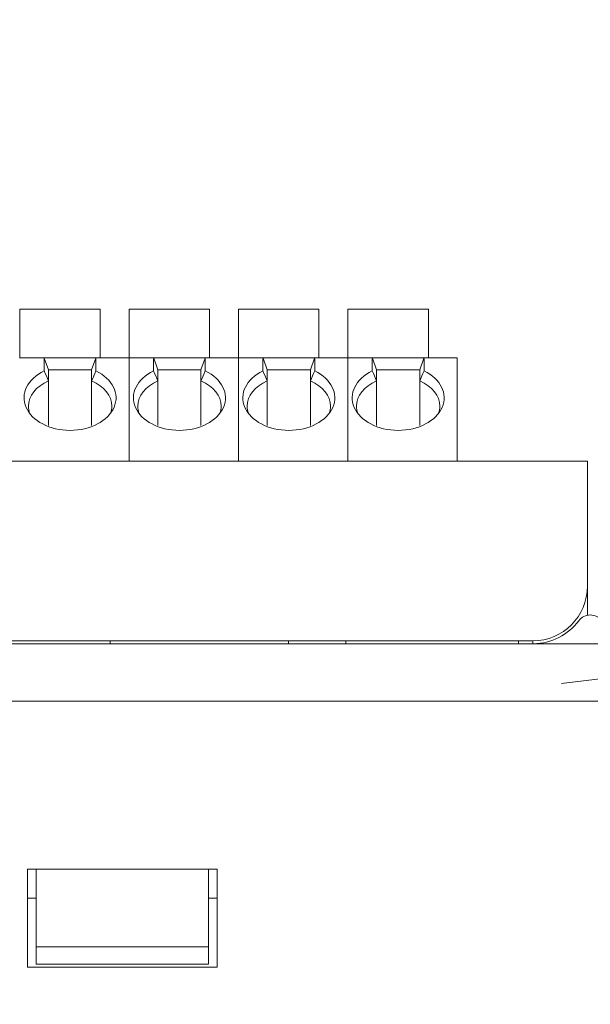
# Model space of a CAD drawing. Header units: millimetres. Extents: x -1114 to 1396, y -630 to 631.
# Tile 302 of 656: x -456 to -436, y 211 to 245. Entities that reach past the tile are written whole.
import ezdxf

# ---------------------------------------------------------------- set-up
doc = ezdxf.new("R2010")
doc.units = ezdxf.units.MM
doc.header["$MEASUREMENT"] = 0

msp = doc.modelspace()

# ---------------------------------------------------------------- linework, layer by layer
at = {"lineweight": 18}
for points, knots in [([(1038.9843, -629.7647), (1038.9843, -629.7647), (-1111.4882, -629.7647), (-1111.4882, -629.7647), (-1111.4882, -629.7647), (-1111.4882, -629.7647), (-1111.4882, 630.7883), (-1111.4882, 630.7883), (-1111.4882, 630.7883), (-1111.4882, 630.7883), (1038.9843, 630.7883), (1038.9843, 630.7883)], [0, 0, 0, 0, 0.3333333, 0.3333333, 0.3333333, 0.3333333, 0.6666667, 0.6666667, 0.6666667, 0.6666667, 1, 1, 1, 1]), ([(-455.269, 233.0565), (-455.8496, 232.7771), (-456.1048, 232.2627), (-455.8981, 231.7881), (-455.8981, 231.7881), (-455.6915, 231.3135), (-455.0713, 230.9897), (-454.369, 230.9897)], [0, 0, 0, 0, 0.5, 0.5, 0.5, 0.5, 1, 1, 1, 1]), ([(-454.369, 230.9897), (-453.6667, 230.9897), (-453.0465, 231.3135), (-452.8398, 231.7881), (-452.8398, 231.7881), (-452.6332, 232.2627), (-452.8884, 232.7771), (-453.469, 233.0565)], [0, 0, 0, 0, 0.5, 0.5, 0.5, 0.5, 1, 1, 1, 1]), ([(-451.4657, 233.0565), (-452.0464, 232.7771), (-452.3016, 232.2627), (-452.0949, 231.7881), (-452.0949, 231.7881), (-451.8882, 231.3135), (-451.268, 230.9897), (-450.5657, 230.9897)], [0, 0, 0, 0, 0.5, 0.5, 0.5, 0.5, 1, 1, 1, 1]), ([(-450.5657, 230.9897), (-449.8635, 230.9897), (-449.2433, 231.3135), (-449.0366, 231.7881), (-449.0366, 231.7881), (-448.8299, 232.2627), (-449.0851, 232.7771), (-449.6657, 233.0565)], [0, 0, 0, 0, 0.5, 0.5, 0.5, 0.5, 1, 1, 1, 1]), ([(-447.6625, 233.0565), (-448.2431, 232.7771), (-448.4983, 232.2627), (-448.2916, 231.7881), (-448.2916, 231.7881), (-448.085, 231.3135), (-447.4648, 230.9897), (-446.7625, 230.9897)], [0, 0, 0, 0, 0.5, 0.5, 0.5, 0.5, 1, 1, 1, 1]), ([(-446.7625, 230.9897), (-446.0602, 230.9897), (-445.44, 231.3135), (-445.2333, 231.7881), (-445.2333, 231.7881), (-445.0267, 232.2627), (-445.2818, 232.7771), (-445.8625, 233.0565)], [0, 0, 0, 0, 0.5, 0.5, 0.5, 0.5, 1, 1, 1, 1]), ([(-443.8592, 233.0565), (-444.4399, 232.7771), (-444.6951, 232.2627), (-444.4884, 231.7881), (-444.4884, 231.7881), (-444.2817, 231.3135), (-443.6615, 230.9897), (-442.9592, 230.9897)], [0, 0, 0, 0, 0.5, 0.5, 0.5, 0.5, 1, 1, 1, 1]), ([(-442.9592, 230.9897), (-442.2569, 230.9897), (-441.6368, 231.3135), (-441.4301, 231.7881), (-441.4301, 231.7881), (-441.2234, 232.2627), (-441.4786, 232.7771), (-442.0592, 233.0565)], [0, 0, 0, 0, 0.5, 0.5, 0.5, 0.5, 1, 1, 1, 1]), ([(-435.8773, 224.3677), (-435.9717, 224.4936), (-436.1199, 224.5677), (-436.2773, 224.5677), (-436.2773, 224.5677), (-436.4347, 224.5677), (-436.5829, 224.4936), (-436.6773, 224.3677)], [0, 0, 0, 0, 0.5, 0.5, 0.5, 0.5, 1, 1, 1, 1]), ([(-435.2773, 223.5677), (-435.6106, 223.5677), (-435.9439, 223.5677), (-436.2773, 223.5677), (-436.2773, 223.5677), (-436.6106, 223.5677), (-436.9439, 223.5677), (-437.2773, 223.5677)], [0, 0, 0, 0, 0.5, 0.5, 0.5, 0.5, 1, 1, 1, 1]), ([(-435.2773, 221.5679), (-435.6106, 221.5679), (-435.9439, 221.5679), (-436.2773, 221.5679), (-436.2773, 221.5679), (-436.6106, 221.5679), (-436.9439, 221.5679), (-437.2773, 221.5679)], [0, 0, 0, 0, 0.5, 0.5, 0.5, 0.5, 1, 1, 1, 1])]:
    msp.add_open_spline(points, degree=3, knots=knots, dxfattribs=at)
for points in [[(-453.319, 235.2098), (-453.319, 235.2098), (-456.119, 235.2098), (-456.119, 235.2098)], [(-456.119, 235.2098), (-456.119, 235.2098), (-456.119, 233.5098), (-456.119, 233.5098)], [(-453.319, 233.5098), (-453.319, 233.5098), (-453.319, 235.2098), (-453.319, 235.2098)], [(-449.5157, 235.2098), (-449.5157, 235.2098), (-452.3157, 235.2098), (-452.3157, 235.2098)], [(-452.3157, 235.2098), (-452.3157, 235.2098), (-452.3157, 233.5098), (-452.3157, 233.5098)], [(-449.5157, 233.5098), (-449.5157, 233.5098), (-449.5157, 235.2098), (-449.5157, 235.2098)], [(-445.7125, 235.2098), (-445.7125, 235.2098), (-448.5125, 235.2098), (-448.5125, 235.2098)], [(-448.5125, 235.2098), (-448.5125, 235.2098), (-448.5125, 233.5098), (-448.5125, 233.5098)], [(-445.7125, 233.5098), (-445.7125, 233.5098), (-445.7125, 235.2098), (-445.7125, 235.2098)], [(-444.7092, 235.2098), (-444.7092, 235.2098), (-444.7092, 233.5098), (-444.7092, 233.5098)], [(-441.9092, 235.2098), (-441.9092, 235.2098), (-444.7092, 235.2098), (-444.7092, 235.2098)], [(-441.9092, 233.5098), (-441.9092, 233.5098), (-441.9092, 235.2098), (-441.9092, 235.2098)], [(-456.1223, 233.5098), (-456.1223, 233.5098), (-455.269, 233.5098), (-455.269, 233.5098)], [(-455.269, 233.5098), (-455.269, 233.5098), (-456.1223, 233.5098), (-456.1223, 233.5098)], [(-455.269, 233.5098), (-455.269, 233.5098), (-453.469, 233.5098), (-453.469, 233.5098)], [(-455.269, 233.5098), (-455.269, 233.5098), (-455.2674, 233.5054), (-455.2643, 233.4968)], [(-455.2643, 233.4968), (-455.2674, 233.4883), (-455.269, 233.4758), (-455.269, 233.46)], [(-455.269, 233.46), (-455.269, 233.46), (-455.269, 233.0565), (-455.269, 233.0565)], [(-455.119, 233.0977), (-455.119, 233.0977), (-455.2643, 233.4968), (-455.2643, 233.4968)], [(-453.619, 233.0977), (-453.619, 233.0977), (-453.4737, 233.4968), (-453.4737, 233.4968)], [(-453.4737, 233.4968), (-453.4706, 233.5054), (-453.469, 233.5097), (-453.469, 233.5098)], [(-453.4737, 233.4968), (-453.4706, 233.4883), (-453.469, 233.4758), (-453.469, 233.46)], [(-453.469, 233.5098), (-453.469, 233.5098), (-452.319, 233.5098), (-452.319, 233.5098)], [(-453.469, 233.5098), (-453.469, 233.5098), (-452.319, 233.5098), (-452.319, 233.5098)], [(-453.469, 233.46), (-453.469, 233.46), (-453.469, 233.0565), (-453.469, 233.0565)], [(-452.319, 233.5098), (-452.319, 233.5098), (-451.4657, 233.5098), (-451.4657, 233.5098)], [(-452.319, 233.46), (-452.319, 233.46), (-452.319, 233.5098), (-452.319, 233.5098)], [(-452.319, 233.46), (-452.319, 233.46), (-452.319, 233.5098), (-452.319, 233.5098)], [(-451.4657, 233.5098), (-451.4657, 233.5098), (-452.319, 233.5098), (-452.319, 233.5098)], [(-452.319, 229.9177), (-452.319, 229.9177), (-452.319, 233.46), (-452.319, 233.46)], [(-452.319, 229.9177), (-452.319, 229.9177), (-452.319, 233.46), (-452.319, 233.46)], [(-451.4657, 233.5098), (-451.4657, 233.5098), (-449.6657, 233.5098), (-449.6657, 233.5098)], [(-451.4657, 233.5098), (-451.4657, 233.5098), (-451.4642, 233.5054), (-451.461, 233.4968)], [(-451.461, 233.4968), (-451.4642, 233.4883), (-451.4657, 233.4758), (-451.4657, 233.46)], [(-451.4657, 233.46), (-451.4657, 233.46), (-451.4657, 233.0565), (-451.4657, 233.0565)], [(-451.3157, 233.0977), (-451.3157, 233.0977), (-451.461, 233.4968), (-451.461, 233.4968)], [(-449.8157, 233.0977), (-449.8157, 233.0977), (-449.6705, 233.4968), (-449.6705, 233.4968)], [(-449.6705, 233.4968), (-449.6674, 233.5054), (-449.6658, 233.5097), (-449.6657, 233.5098)], [(-449.6705, 233.4968), (-449.6673, 233.4883), (-449.6657, 233.4758), (-449.6657, 233.46)], [(-449.6657, 233.5098), (-449.6657, 233.5098), (-448.5157, 233.5098), (-448.5157, 233.5098)], [(-449.6657, 233.5098), (-449.6657, 233.5098), (-448.5157, 233.5098), (-448.5157, 233.5098)], [(-449.6657, 233.46), (-449.6657, 233.46), (-449.6657, 233.0565), (-449.6657, 233.0565)], [(-448.5157, 233.5098), (-448.5157, 233.5098), (-447.6625, 233.5098), (-447.6625, 233.5098)], [(-448.5157, 233.46), (-448.5157, 233.46), (-448.5157, 233.5098), (-448.5157, 233.5098)], [(-447.6625, 233.5098), (-447.6625, 233.5098), (-448.5157, 233.5098), (-448.5157, 233.5098)], [(-448.5157, 233.46), (-448.5157, 233.46), (-448.5157, 233.5098), (-448.5157, 233.5098)], [(-448.5157, 229.9177), (-448.5157, 229.9177), (-448.5157, 233.46), (-448.5157, 233.46)], [(-448.5157, 229.9177), (-448.5157, 229.9177), (-448.5157, 233.46), (-448.5157, 233.46)], [(-447.6625, 233.5098), (-447.6625, 233.5098), (-445.8625, 233.5098), (-445.8625, 233.5098)], [(-447.6625, 233.5098), (-447.6625, 233.5098), (-447.6609, 233.5054), (-447.6578, 233.4968)], [(-447.6578, 233.4968), (-447.6609, 233.4883), (-447.6625, 233.4758), (-447.6625, 233.46)], [(-447.6625, 233.46), (-447.6625, 233.46), (-447.6625, 233.0565), (-447.6625, 233.0565)], [(-447.5125, 233.0977), (-447.5125, 233.0977), (-447.6578, 233.4968), (-447.6578, 233.4968)], [(-446.0125, 233.0977), (-446.0125, 233.0977), (-445.8672, 233.4968), (-445.8672, 233.4968)], [(-445.8672, 233.4968), (-445.8641, 233.5054), (-445.8625, 233.5097), (-445.8625, 233.5098)], [(-445.8672, 233.4968), (-445.8641, 233.4883), (-445.8625, 233.4758), (-445.8625, 233.46)], [(-445.8625, 233.5098), (-445.8625, 233.5098), (-444.7125, 233.5098), (-444.7125, 233.5098)], [(-445.8625, 233.5098), (-445.8625, 233.5098), (-444.7125, 233.5098), (-444.7125, 233.5098)], [(-445.8625, 233.46), (-445.8625, 233.46), (-445.8625, 233.0565), (-445.8625, 233.0565)], [(-444.7125, 233.5098), (-444.7125, 233.5098), (-443.8592, 233.5098), (-443.8592, 233.5098)], [(-444.7125, 233.46), (-444.7125, 233.46), (-444.7125, 233.5098), (-444.7125, 233.5098)], [(-444.7125, 233.46), (-444.7125, 233.46), (-444.7125, 233.5098), (-444.7125, 233.5098)], [(-443.8592, 233.5098), (-443.8592, 233.5098), (-444.7125, 233.5098), (-444.7125, 233.5098)], [(-444.7125, 229.9177), (-444.7125, 229.9177), (-444.7125, 233.46), (-444.7125, 233.46)], [(-444.7125, 229.9177), (-444.7125, 229.9177), (-444.7125, 233.46), (-444.7125, 233.46)], [(-443.8592, 233.5098), (-443.8592, 233.5098), (-442.0592, 233.5098), (-442.0592, 233.5098)], [(-443.8592, 233.5098), (-443.8592, 233.5098), (-443.8576, 233.5054), (-443.8545, 233.4968)], [(-443.8545, 233.4968), (-443.8576, 233.4883), (-443.8592, 233.4758), (-443.8592, 233.46)], [(-443.8592, 233.46), (-443.8592, 233.46), (-443.8592, 233.0565), (-443.8592, 233.0565)], [(-443.7092, 233.0977), (-443.7092, 233.0977), (-443.8545, 233.4968), (-443.8545, 233.4968)], [(-442.2092, 233.0977), (-442.2092, 233.0977), (-442.0639, 233.4968), (-442.0639, 233.4968)], [(-442.0639, 233.4968), (-442.0608, 233.5054), (-442.0592, 233.5097), (-442.0592, 233.5098)], [(-442.0639, 233.4968), (-442.0608, 233.4883), (-442.0592, 233.4758), (-442.0592, 233.46)], [(-442.0592, 233.5098), (-442.0592, 233.5098), (-440.9092, 233.5098), (-440.9092, 233.5098)], [(-442.0592, 233.5098), (-442.0592, 233.5098), (-440.9092, 233.5098), (-440.9092, 233.5098)], [(-442.0592, 233.46), (-442.0592, 233.46), (-442.0592, 233.0565), (-442.0592, 233.0565)], [(-440.9092, 233.46), (-440.9092, 233.46), (-440.9092, 233.5098), (-440.9092, 233.5098)], [(-440.9092, 229.9177), (-440.9092, 229.9177), (-440.9092, 233.46), (-440.9092, 233.46)], [(-455.119, 232.7071), (-455.1689, 232.8241), (-455.2189, 232.9405), (-455.269, 233.0565)], [(-455.119, 233.0977), (-455.119, 233.0977), (-454.369, 233.0977), (-454.369, 233.0977)], [(-455.119, 232.7071), (-455.119, 232.7071), (-455.119, 233.0977), (-455.119, 233.0977)], [(-453.619, 233.0977), (-453.619, 233.0977), (-454.369, 233.0977), (-454.369, 233.0977)], [(-453.619, 232.7071), (-453.619, 232.7071), (-453.619, 233.0977), (-453.619, 233.0977)], [(-453.469, 233.0565), (-453.5191, 232.9405), (-453.5691, 232.8241), (-453.619, 232.7071)], [(-451.3157, 232.7071), (-451.3657, 232.8241), (-451.4157, 232.9405), (-451.4657, 233.0565)], [(-451.3157, 233.0977), (-451.3157, 233.0977), (-450.5657, 233.0977), (-450.5657, 233.0977)], [(-451.3157, 232.7071), (-451.3157, 232.7071), (-451.3157, 233.0977), (-451.3157, 233.0977)], [(-450.5657, 233.0977), (-450.5657, 233.0977), (-449.8157, 233.0977), (-449.8157, 233.0977)], [(-449.8157, 232.7071), (-449.8157, 232.7071), (-449.8157, 233.0977), (-449.8157, 233.0977)], [(-449.6657, 233.0565), (-449.7158, 232.9405), (-449.7658, 232.8241), (-449.8157, 232.7071)], [(-447.5125, 232.7071), (-447.5624, 232.8241), (-447.6124, 232.9405), (-447.6625, 233.0565)], [(-447.5125, 233.0977), (-447.5125, 233.0977), (-446.7625, 233.0977), (-446.7625, 233.0977)], [(-447.5125, 232.7071), (-447.5125, 232.7071), (-447.5125, 233.0977), (-447.5125, 233.0977)], [(-446.0125, 233.0977), (-446.0125, 233.0977), (-446.7625, 233.0977), (-446.7625, 233.0977)], [(-446.0125, 232.7071), (-446.0125, 232.7071), (-446.0125, 233.0977), (-446.0125, 233.0977)], [(-445.8625, 233.0565), (-445.9125, 232.9405), (-445.9625, 232.8241), (-446.0125, 232.7071)], [(-443.7092, 232.7071), (-443.7592, 232.8241), (-443.8092, 232.9405), (-443.8592, 233.0565)], [(-443.7092, 233.0977), (-443.7092, 233.0977), (-442.9592, 233.0977), (-442.9592, 233.0977)], [(-443.7092, 232.7071), (-443.7092, 232.7071), (-443.7092, 233.0977), (-443.7092, 233.0977)], [(-442.2092, 233.0977), (-442.2092, 233.0977), (-442.9592, 233.0977), (-442.9592, 233.0977)], [(-442.2092, 232.7071), (-442.2092, 232.7071), (-442.2092, 233.0977), (-442.2092, 233.0977)], [(-442.0592, 233.0565), (-442.1093, 232.9405), (-442.1593, 232.8241), (-442.2092, 232.7071)], [(-455.119, 232.7071), (-455.5535, 232.5215), (-455.819, 232.1886), (-455.819, 231.8296)], [(-455.119, 232.7071), (-455.119, 232.7071), (-455.119, 231.1612), (-455.119, 231.1612)], [(-453.619, 231.1612), (-453.619, 231.1612), (-453.619, 232.7071), (-453.619, 232.7071)], [(-452.919, 231.8296), (-452.919, 232.1886), (-453.1845, 232.5215), (-453.619, 232.7071)], [(-451.3157, 232.7071), (-451.7502, 232.5215), (-452.0157, 232.1886), (-452.0157, 231.8296)], [(-451.3157, 232.7071), (-451.3157, 232.7071), (-451.3157, 231.1612), (-451.3157, 231.1612)], [(-449.8157, 231.1612), (-449.8157, 231.1612), (-449.8157, 232.7071), (-449.8157, 232.7071)], [(-449.1157, 231.8296), (-449.1157, 232.1886), (-449.3813, 232.5215), (-449.8157, 232.7071)], [(-447.5125, 232.7071), (-447.947, 232.5215), (-448.2125, 232.1886), (-448.2125, 231.8296)], [(-447.5125, 232.7071), (-447.5125, 232.7071), (-447.5125, 231.1612), (-447.5125, 231.1612)], [(-446.0125, 231.1612), (-446.0125, 231.1612), (-446.0125, 232.7071), (-446.0125, 232.7071)], [(-445.3125, 231.8296), (-445.3125, 232.1886), (-445.578, 232.5215), (-446.0125, 232.7071)], [(-443.7092, 232.7071), (-444.1437, 232.5215), (-444.4092, 232.1886), (-444.4092, 231.8296)], [(-443.7092, 232.7071), (-443.7092, 232.7071), (-443.7092, 231.1612), (-443.7092, 231.1612)], [(-442.2092, 231.1612), (-442.2092, 231.1612), (-442.2092, 232.7071), (-442.2092, 232.7071)], [(-441.5092, 231.8296), (-441.5092, 232.1886), (-441.7747, 232.5215), (-442.2092, 232.7071)], [(-455.819, 231.8296), (-455.819, 231.7456), (-455.8044, 231.6619), (-455.7755, 231.5804)], [(-452.9625, 231.5803), (-452.9336, 231.6618), (-452.919, 231.7456), (-452.919, 231.8296)], [(-452.0157, 231.8296), (-452.0157, 231.746), (-452.0013, 231.6626), (-451.9726, 231.5814)], [(-449.1582, 231.5835), (-449.13, 231.664), (-449.1157, 231.7467), (-449.1157, 231.8296)], [(-448.2125, 231.8296), (-448.2125, 231.7446), (-448.1975, 231.66), (-448.168, 231.5776)], [(-445.3549, 231.5836), (-445.3267, 231.6641), (-445.3125, 231.7467), (-445.3125, 231.8296)], [(-444.4092, 231.8296), (-444.4092, 231.7461), (-444.3948, 231.663), (-444.3663, 231.5819)], [(-441.553, 231.5796), (-441.5239, 231.6614), (-441.5092, 231.7453), (-441.5092, 231.8296)], [(-492.5828, 229.9177), (-492.5828, 229.9177), (-436.3773, 229.9177), (-436.3773, 229.9177)], [(-436.3773, 229.9177), (-436.3773, 229.9177), (-492.5828, 229.9177), (-492.5828, 229.9177)], [(-436.3773, 229.9177), (-436.3773, 229.9177), (-436.3773, 227.9177), (-436.3773, 227.9177)], [(-436.3773, 227.9177), (-436.3773, 227.9177), (-436.3773, 225.5677), (-436.3773, 225.5677)], [(-438.2773, 223.6677), (-437.2279, 223.6677), (-436.3773, 224.5184), (-436.3773, 225.5677)], [(-436.3773, 224.5575), (-436.3773, 224.5575), (-436.3773, 225.5677), (-436.3773, 225.5677)], [(-438.2499, 223.5679), (-437.6301, 223.5764), (-437.0492, 223.8718), (-436.6773, 224.3677)], [(-438.2773, 223.6677), (-438.2773, 223.6677), (-459.5801, 223.6677), (-459.5801, 223.6677)], [(-452.9801, 223.6677), (-452.9801, 223.6677), (-452.9801, 223.5679), (-452.9801, 223.5679)], [(-446.7773, 223.6677), (-446.7773, 223.6677), (-446.7773, 223.5679), (-446.7773, 223.5679)], [(-444.7773, 223.6677), (-444.7773, 223.6677), (-444.7773, 223.5679), (-444.7773, 223.5679)], [(-438.7776, 223.6677), (-438.7776, 223.6677), (-438.7776, 223.5677), (-438.7776, 223.5677)], [(-438.7775, 223.5677), (-438.7775, 223.5677), (-438.7775, 223.6677), (-438.7775, 223.6677)], [(-438.2776, 223.5679), (-438.2776, 223.5679), (-438.2776, 223.6677), (-438.2776, 223.6677)], [(-439.2773, 223.5679), (-439.2773, 223.5679), (-458.4801, 223.5679), (-458.4801, 223.5679)], [(-439.2773, 223.5677), (-439.2773, 223.5677), (-438.2773, 223.5677), (-438.2773, 223.5677)], [(-438.2499, 223.5679), (-438.2499, 223.5679), (-438.2773, 223.5677), (-438.2773, 223.5677)], [(-437.2773, 223.5679), (-437.2773, 223.5679), (-438.2499, 223.5679), (-438.2499, 223.5679)], [(-435.2773, 222.4316), (-435.2773, 222.4316), (-437.2773, 222.1801), (-437.2773, 222.1801)], [(-437.2773, 221.5679), (-437.2773, 221.5679), (-459.4801, 221.5679), (-459.4801, 221.5679)], [(-455.8526, 215.7233), (-455.8526, 215.7233), (-455.8526, 212.3233), (-455.8526, 212.3233)], [(-449.2526, 215.7233), (-449.2526, 215.7233), (-455.8526, 215.7233), (-455.8526, 215.7233)], [(-455.5526, 215.1109), (-455.5526, 215.1109), (-455.5526, 215.7233), (-455.5526, 215.7233)], [(-449.5526, 215.7233), (-449.5526, 215.7233), (-449.5526, 215.1109), (-449.5526, 215.1109)], [(-449.2526, 212.3233), (-449.2526, 212.3233), (-449.2526, 215.7233), (-449.2526, 215.7233)], [(-455.5526, 213.0233), (-455.5526, 213.0233), (-455.5526, 215.1109), (-455.5526, 215.1109)], [(-449.5526, 215.1109), (-449.5526, 215.1109), (-449.5526, 213.0233), (-449.5526, 213.0233)], [(-455.5526, 214.7233), (-455.5526, 214.7233), (-455.8526, 214.7233), (-455.8526, 214.7233)], [(-449.2524, 214.7233), (-449.2524, 214.7233), (-449.5526, 214.7233), (-449.5526, 214.7233)], [(-455.5526, 213.0233), (-455.5526, 213.0233), (-455.5526, 212.4233), (-455.5526, 212.4233)], [(-449.5526, 213.0233), (-449.5526, 213.0233), (-455.5526, 213.0233), (-455.5526, 213.0233)], [(-449.5526, 212.4233), (-449.5526, 212.4233), (-449.5526, 213.0233), (-449.5526, 213.0233)], [(-455.5526, 212.4233), (-455.5526, 212.4233), (-449.5526, 212.4233), (-449.5526, 212.4233)], [(-455.8526, 212.3233), (-455.8526, 212.3233), (-449.2526, 212.3233), (-449.2526, 212.3233)]]:
    msp.add_open_spline(points, degree=3, dxfattribs=at)

doc.saveas('drawing.dxf')
